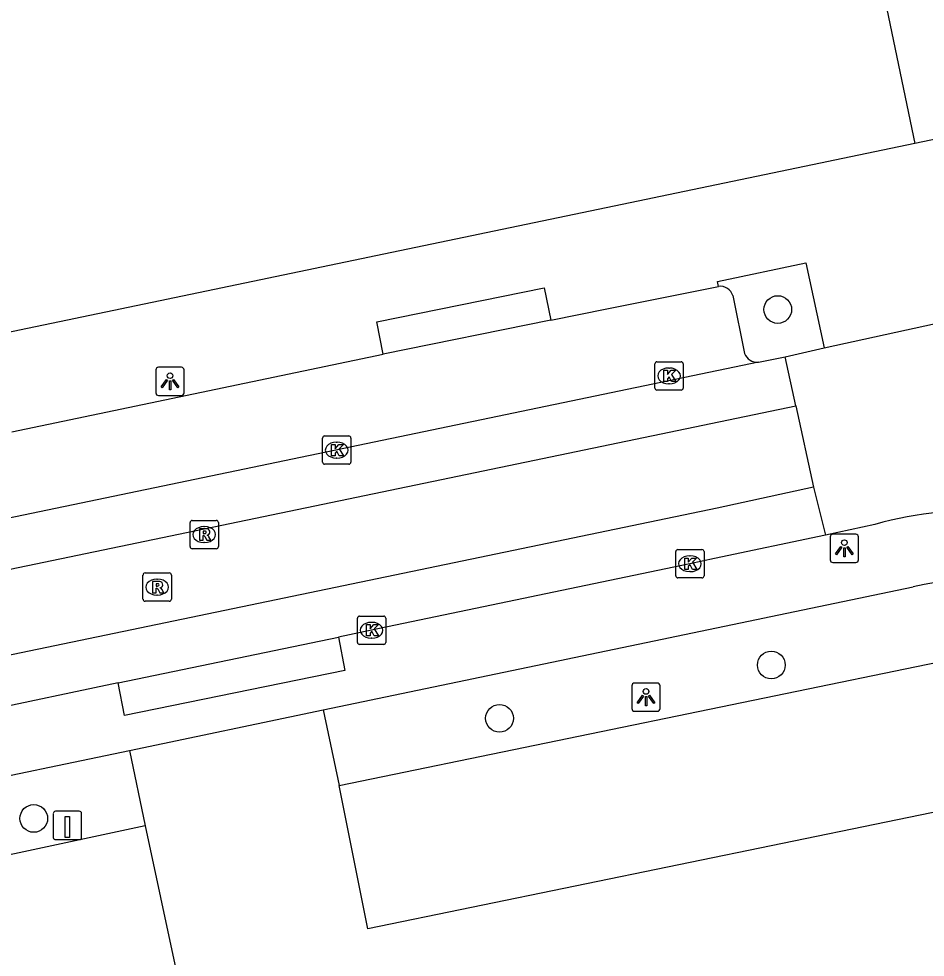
# Model space of a CAD drawing. Extents: x 162990 to 165007, y 383433 to 384336.
# Drawn here: x 164326.35 to 164358.35, y 384106.71 to 384139.82 of the extents above; entities that cross this region are included whole.
import ezdxf

# ---------------------------------------------------------------- set-up
doc = ezdxf.new("R2010")
doc.units = 0
for name, color, linetype in [('IMGEO_Boom', 7, 'Continuous'), ('IMGEO_Kolk', 7, 'Continuous'), ('IMGEO_Laadpaal', 7, 'Continuous'), ('IMGEO_Lichtpunt', 7, 'Continuous'), ('IMGEO_Pand', 7, 'Continuous'), ('IMGEO_Parkeervlak_open', 7, 'Continuous'), ('IMGEO_Rijbaan_lokaal_gesloten', 7, 'Continuous'), ('IMGEO_Rijbaan_lokaal_open', 7, 'Continuous'), ('IMGEO_Rioolput', 7, 'Continuous'), ('IMGEO_Voetpad_open', 7, 'Continuous')]:
    doc.layers.add(name, color=color, linetype=linetype)

msp = doc.modelspace()

# ---------------------------------------------------------------- linework, layer by layer
at = {"layer": 'IMGEO_Boom'}
for centre in [(164353.142, 384129.562), (164352.911, 384117.02), (164343.32, 384115.14), (164326.881, 384111.606)]:
    msp.add_circle(centre, 0.489, dxfattribs=at)
at = {"layer": 'IMGEO_Kolk'}
for p, q in [((164348.803, 384126.793), (164348.803, 384127.645)), ((164348.878, 384127.719), (164349.73, 384127.719)), ((164349.804, 384127.645), (164349.804, 384126.793)), ((164349.291, 384127.499), (164349.316, 384127.499)), ((164349.73, 384126.719), (164348.878, 384126.719)), ((164349.314, 384126.939), (164349.289, 384126.939)), ((164337.072, 384124.176), (164337.072, 384125.028)), ((164337.147, 384125.102), (164337.999, 384125.102)), ((164338.073, 384125.028), (164338.073, 384124.176)), ((164337.56, 384124.882), (164337.585, 384124.882)), ((164337.583, 384124.322), (164337.558, 384124.322)), ((164337.999, 384124.102), (164337.147, 384124.102)), ((164349.539, 384120.169), (164349.539, 384121.021)), ((164349.614, 384121.095), (164350.466, 384121.095)), ((164350.54, 384121.021), (164350.54, 384120.169)), ((164350.027, 384120.875), (164350.052, 384120.875)), ((164350.466, 384120.095), (164349.614, 384120.095)), ((164350.05, 384120.315), (164350.025, 384120.315)), ((164338.305, 384117.82), (164338.305, 384118.672)), ((164338.38, 384118.746), (164339.232, 384118.746)), ((164339.306, 384118.672), (164339.306, 384117.82)), ((164338.793, 384118.526), (164338.818, 384118.526)), ((164339.232, 384117.746), (164338.38, 384117.746)), ((164338.816, 384117.966), (164338.791, 384117.966))]:
    msp.add_line(p, q, dxfattribs=at)
for points in [[(164348.803, 384126.793), (164348.803, 384127.645)], [(164348.878, 384127.719), (164349.73, 384127.719)], [(164349.804, 384127.645), (164349.804, 384126.793)], [(164349.124, 384127.419), (164349.247, 384127.419), (164349.247, 384127.268), (164349.377, 384127.419), (164349.541, 384127.419), (164349.395, 384127.268), (164349.548, 384127.019), (164349.396, 384127.019), (164349.311, 384127.183), (164349.247, 384127.116), (164349.247, 384127.019), (164349.124, 384127.019), (164349.124, 384127.419)], [(164349.73, 384126.719), (164348.878, 384126.719)], [(164337.072, 384124.176), (164337.072, 384125.028)], [(164337.147, 384125.102), (164337.999, 384125.102)], [(164338.073, 384125.028), (164338.073, 384124.176)], [(164337.393, 384124.802), (164337.516, 384124.802), (164337.516, 384124.651), (164337.646, 384124.802), (164337.81, 384124.802), (164337.664, 384124.651), (164337.817, 384124.402), (164337.665, 384124.402), (164337.58, 384124.566), (164337.516, 384124.499), (164337.516, 384124.402), (164337.393, 384124.402), (164337.393, 384124.802)], [(164337.999, 384124.102), (164337.147, 384124.102)], [(164349.539, 384120.169), (164349.539, 384121.021)], [(164349.614, 384121.095), (164350.466, 384121.095)], [(164350.54, 384121.021), (164350.54, 384120.169)], [(164349.86, 384120.795), (164349.983, 384120.795), (164349.983, 384120.644), (164350.113, 384120.795), (164350.277, 384120.795), (164350.131, 384120.644), (164350.284, 384120.395), (164350.132, 384120.395), (164350.047, 384120.559), (164349.983, 384120.492), (164349.983, 384120.395), (164349.86, 384120.395), (164349.86, 384120.795)], [(164350.466, 384120.095), (164349.614, 384120.095)], [(164338.305, 384117.82), (164338.305, 384118.672)], [(164338.38, 384118.746), (164339.232, 384118.746)], [(164339.306, 384118.672), (164339.306, 384117.82)], [(164338.626, 384118.446), (164338.749, 384118.446), (164338.749, 384118.295), (164338.879, 384118.446), (164339.043, 384118.446), (164338.897, 384118.295), (164339.05, 384118.046), (164338.898, 384118.046), (164338.813, 384118.21), (164338.749, 384118.143), (164338.749, 384118.046), (164338.626, 384118.046), (164338.626, 384118.446)], [(164339.232, 384117.746), (164338.38, 384117.746)]]:
    msp.add_lwpolyline(points, dxfattribs=at)
for centre, start, end in [((164348.88, 384127.643), 91.552, 178.448), ((164348.88, 384127.643), 91.552, 178.448), ((164349.728, 384127.643), 1.552, 88.448), ((164349.728, 384127.643), 1.552, 88.448), ((164348.88, 384126.795), 181.552, 268.448), ((164348.88, 384126.795), 181.552, 268.448), ((164349.728, 384126.795), 271.552, 358.448), ((164349.728, 384126.795), 271.552, 358.448), ((164337.149, 384125.026), 91.552, 178.448), ((164337.149, 384125.026), 91.552, 178.448), ((164337.997, 384125.026), 1.552, 88.448), ((164337.997, 384125.026), 1.552, 88.448), ((164337.149, 384124.178), 181.552, 268.448), ((164337.149, 384124.178), 181.552, 268.448), ((164337.997, 384124.178), 271.552, 358.448), ((164337.997, 384124.178), 271.552, 358.448), ((164349.616, 384121.019), 91.552, 178.448), ((164349.616, 384121.019), 91.552, 178.448), ((164350.464, 384121.019), 1.552, 88.448), ((164350.464, 384121.019), 1.552, 88.448), ((164349.616, 384120.171), 181.552, 268.448), ((164349.616, 384120.171), 181.552, 268.448), ((164350.464, 384120.171), 271.552, 358.448), ((164350.464, 384120.171), 271.552, 358.448), ((164338.382, 384118.67), 91.552, 178.448), ((164338.382, 384118.67), 91.552, 178.448), ((164339.23, 384118.67), 1.552, 88.448), ((164339.23, 384118.67), 1.552, 88.448), ((164338.382, 384117.822), 181.552, 268.448), ((164338.382, 384117.822), 181.552, 268.448), ((164339.23, 384117.822), 271.552, 358.448), ((164339.23, 384117.822), 271.552, 358.448)]:
    msp.add_arc(centre, 0.0765, start, end, dxfattribs=at)
for centre, major_axis, ratio, start_param, end_param in [((164349.29, 384127.219), (-0.387, 0.002), 0.722429, 4.712389, 7.853982), ((164349.315, 384127.219), (-0.39, 0.002), 0.717154, 1.570796, 4.712389), ((164337.559, 384124.602), (-0.387, 0.002), 0.722429, 4.712389, 7.853982), ((164337.584, 384124.602), (-0.39, 0.002), 0.717154, 1.570796, 4.712389), ((164350.026, 384120.595), (-0.387, 0.002), 0.722429, 4.712389, 7.853982), ((164350.051, 384120.595), (-0.39, 0.002), 0.717154, 1.570796, 4.712389), ((164338.792, 384118.246), (-0.387, 0.002), 0.722429, 4.712389, 7.853982), ((164338.817, 384118.246), (-0.39, 0.002), 0.717154, 1.570796, 4.712389)]:
    msp.add_ellipse(centre, major_axis=major_axis, ratio=ratio, start_param=start_param, end_param=end_param, dxfattribs=at)
at = {"layer": 'IMGEO_Laadpaal'}
for p, q in [((164327.569, 384111.775), (164327.569, 384110.934)), ((164327.569, 384111.775), (164327.569, 384110.934)), ((164328.485, 384111.859), (164327.644, 384111.859)), ((164328.485, 384111.859), (164327.644, 384111.859)), ((164328.569, 384110.943), (164328.569, 384111.784)), ((164328.569, 384110.943), (164328.569, 384111.784)), ((164327.653, 384110.859), (164328.494, 384110.859)), ((164327.653, 384110.859), (164328.494, 384110.859))]:
    msp.add_line(p, q, dxfattribs=at)
msp.add_lwpolyline([(164327.984, 384111.672), (164328.144, 384111.672), (164328.144, 384110.939), (164327.984, 384110.939), (164327.984, 384111.672)], dxfattribs=at)
for centre, start, end in [((164327.647, 384111.781), 92.4484, 184.2845), ((164327.647, 384111.781), 92.4484, 184.2845), ((164328.491, 384111.781), 2.4484, 94.2845), ((164328.491, 384111.781), 2.4484, 94.2845), ((164327.647, 384110.937), 182.4484, 274.2845), ((164327.647, 384110.937), 182.4484, 274.2845), ((164328.491, 384110.937), 272.4484, 4.2845), ((164328.491, 384110.937), 272.4484, 4.2845)]:
    msp.add_arc(centre, 0.0779, start, end, dxfattribs=at)
at = {"layer": 'IMGEO_Lichtpunt'}
for p, q in [((164331.191, 384127.43), (164331.191, 384126.623)), ((164331.191, 384127.43), (164331.191, 384126.623)), ((164332.093, 384127.525), (164331.285, 384127.525)), ((164332.093, 384127.525), (164331.285, 384127.525)), ((164332.187, 384126.623), (164332.187, 384127.43)), ((164332.187, 384126.623), (164332.187, 384127.43)), ((164331.285, 384126.529), (164332.093, 384126.529)), ((164331.285, 384126.529), (164332.093, 384126.529)), ((164354.993, 384121.539), (164354.993, 384120.732)), ((164354.993, 384121.539), (164354.993, 384120.732)), ((164355.895, 384121.634), (164355.087, 384121.634)), ((164355.895, 384121.634), (164355.087, 384121.634)), ((164355.989, 384120.732), (164355.989, 384121.539)), ((164355.989, 384120.732), (164355.989, 384121.539)), ((164355.087, 384120.638), (164355.895, 384120.638)), ((164355.087, 384120.638), (164355.895, 384120.638)), ((164348.894, 384116.384), (164348.086, 384116.384)), ((164348.894, 384116.384), (164348.086, 384116.384)), ((164347.992, 384116.289), (164347.992, 384115.482)), ((164347.992, 384116.289), (164347.992, 384115.482)), ((164348.988, 384115.482), (164348.988, 384116.289)), ((164348.988, 384115.482), (164348.988, 384116.289)), ((164348.086, 384115.388), (164348.894, 384115.388)), ((164348.086, 384115.388), (164348.894, 384115.388))]:
    msp.add_line(p, q, dxfattribs=at)
for points in [[(164331.565, 384127.094), (164331.604, 384127.066), (164331.416, 384126.804), (164331.378, 384126.831), (164331.565, 384127.094)], [(164331.667, 384127.046), (164331.714, 384127.046), (164331.714, 384126.724), (164331.667, 384126.724), (164331.667, 384127.046)], [(164331.777, 384127.066), (164331.815, 384127.093), (164332.002, 384126.831), (164331.963, 384126.803), (164331.777, 384127.066)], [(164355.367, 384121.203), (164355.406, 384121.175), (164355.218, 384120.913), (164355.18, 384120.94), (164355.367, 384121.203)], [(164355.469, 384121.155), (164355.516, 384121.155), (164355.516, 384120.833), (164355.469, 384120.833), (164355.469, 384121.155)], [(164355.579, 384121.175), (164355.617, 384121.202), (164355.804, 384120.94), (164355.765, 384120.912), (164355.579, 384121.175)], [(164348.366, 384115.953), (164348.405, 384115.925), (164348.217, 384115.663), (164348.179, 384115.69), (164348.366, 384115.953)], [(164348.468, 384115.905), (164348.515, 384115.905), (164348.515, 384115.583), (164348.468, 384115.583), (164348.468, 384115.905)], [(164348.578, 384115.925), (164348.616, 384115.952), (164348.803, 384115.69), (164348.764, 384115.662), (164348.578, 384115.925)]]:
    msp.add_lwpolyline(points, dxfattribs=at)
for centre in [(164331.69, 384127.228), (164355.492, 384121.337), (164348.491, 384116.087)]:
    msp.add_circle(centre, 0.0994, dxfattribs=at)
for centre, start, end in [((164331.285, 384127.43), 90, 180), ((164331.285, 384127.43), 90, 180), ((164332.093, 384127.43), 0, 90), ((164332.093, 384127.43), 0, 90), ((164331.285, 384126.623), 180, 270), ((164331.285, 384126.623), 180, 270), ((164332.093, 384126.623), 270, 0), ((164332.093, 384126.623), 270, 360), ((164355.087, 384121.539), 90, 180), ((164355.087, 384121.539), 90, 180), ((164355.895, 384121.539), 0, 90), ((164355.895, 384121.539), 0, 90), ((164355.087, 384120.732), 180, 270), ((164355.087, 384120.732), 180, 270), ((164355.895, 384120.732), 270, 0), ((164355.895, 384120.732), 270, 360), ((164348.086, 384116.289), 90, 180), ((164348.086, 384116.289), 90, 180), ((164348.894, 384116.289), 0, 90), ((164348.894, 384116.289), 0, 90), ((164348.086, 384115.482), 180, 270), ((164348.086, 384115.482), 180, 270), ((164348.894, 384115.482), 270, 0), ((164348.894, 384115.482), 270, 360)]:
    msp.add_arc(centre, 0.0946, start, end, dxfattribs=at)
at = {"layer": 'IMGEO_Pand'}
for points in [[(164314.663, 384170.574), (164349.272, 384177.712), (164354.784, 384150.783), (164357.983, 384135.415)], [(164357.983, 384135.415), (164339.521, 384131.57), (164311.652, 384125.77)]]:
    msp.add_lwpolyline(points, dxfattribs=at)
at = {"layer": 'IMGEO_Parkeervlak_open'}
for points in [[(164351.555, 384130.052), (164351.972, 384128.014)], [(164337.661, 384112.77), (164359.575, 384117.29), (164360.626, 384112.223)], [(164330.813, 384111.351), (164312.238, 384107.369)]]:
    msp.add_lwpolyline(points, dxfattribs=at)
for centre, radius, start, end in [((164351.112, 384129.918), 0.463, 16.8361, 97.6362), ((164352.415, 384128.177), 0.472, 200.2357, 274.9906)]:
    msp.add_arc(centre, radius, start, end, dxfattribs=at)
at = {"layer": 'IMGEO_Rijbaan_lokaal_gesloten'}
for points in [[(164352.456, 384127.707), (164312.095, 384119.313)], [(164352.456, 384127.707), (164353.404, 384127.896)], [(164311.716, 384117.424), (164353.774, 384126.16)], [(164354.404, 384123.295), (164351.001, 384122.559), (164312.331, 384114.52)], [(164354.83, 384121.606), (164350.907, 384120.778), (164350.04, 384120.595), (164338.806, 384118.246), (164337.641, 384118.007)], [(164329.856, 384116.395), (164337.641, 384118.007)], [(164329.856, 384116.395), (164325.06, 384115.375), (164312.835, 384112.85), (164312.721, 384112.808)], [(164330.255, 384114.008), (164337.101, 384115.436)], [(164337.101, 384115.436), (164337.661, 384112.77)], [(164330.255, 384114.008), (164330.813, 384111.351)], [(164360.626, 384112.223), (164338.677, 384107.717), (164337.661, 384112.77)], [(164330.813, 384111.351), (164331.891, 384106.289), (164313.054, 384102.278)]]:
    msp.add_lwpolyline(points, dxfattribs=at)
at = {"layer": 'IMGEO_Rijbaan_lokaal_open'}
for points in [[(164354.774, 384128.205), (164358.71, 384129.065)], [(164353.404, 384127.896), (164354.774, 384128.205)], [(164353.774, 384126.16), (164353.404, 384127.896)], [(164353.774, 384126.16), (164354.404, 384123.295)], [(164354.404, 384123.295), (164354.83, 384121.606)], [(164356.573, 384121.979), (164354.83, 384121.606)]]:
    msp.add_lwpolyline(points, dxfattribs=at)
msp.add_arc((164359.858, 384110.763), 11.687, 15.4721, 106.3238, dxfattribs=at)
at = {"layer": 'IMGEO_Rioolput'}
for p, q in [((164332.397, 384121.196), (164332.397, 384122.048)), ((164332.472, 384122.122), (164333.324, 384122.122)), ((164333.398, 384122.048), (164333.398, 384121.196)), ((164332.885, 384121.902), (164332.91, 384121.902)), ((164332.908, 384121.342), (164332.883, 384121.342)), ((164333.324, 384121.122), (164332.472, 384121.122)), ((164330.736, 384119.343), (164330.736, 384120.195)), ((164330.811, 384120.269), (164331.663, 384120.269)), ((164331.224, 384120.049), (164331.249, 384120.049)), ((164331.737, 384120.195), (164331.737, 384119.343)), ((164331.247, 384119.489), (164331.222, 384119.489)), ((164331.663, 384119.269), (164330.811, 384119.269))]:
    msp.add_line(p, q, dxfattribs=at)
for points in [[(164332.397, 384121.196), (164332.397, 384122.048)], [(164332.472, 384122.122), (164333.324, 384122.122)], [(164333.398, 384122.048), (164333.398, 384121.196)], [(164332.986, 384121.82), (164332.734, 384121.822), (164332.734, 384121.422)], [(164332.912, 384121.741), (164332.858, 384121.741), (164332.858, 384121.66)], [(164332.858, 384121.66), (164332.91, 384121.66)], [(164332.734, 384121.422), (164332.858, 384121.422), (164332.858, 384121.584), (164332.869, 384121.584)], [(164332.916, 384121.555), (164332.987, 384121.422), (164333.127, 384121.422), (164333.062, 384121.548)], [(164333.324, 384121.122), (164332.472, 384121.122)], [(164330.736, 384119.343), (164330.736, 384120.195)], [(164330.811, 384120.269), (164331.663, 384120.269)], [(164331.737, 384120.195), (164331.737, 384119.343)], [(164331.325, 384119.967), (164331.073, 384119.969), (164331.073, 384119.569)], [(164331.073, 384119.569), (164331.197, 384119.569), (164331.197, 384119.731), (164331.208, 384119.731)], [(164331.251, 384119.888), (164331.197, 384119.888), (164331.197, 384119.807)], [(164331.197, 384119.807), (164331.249, 384119.807)], [(164331.255, 384119.702), (164331.326, 384119.569), (164331.466, 384119.569), (164331.401, 384119.695)], [(164331.663, 384119.269), (164330.811, 384119.269)]]:
    msp.add_lwpolyline(points, dxfattribs=at)
for centre, radius, start, end in [((164332.474, 384122.046), 0.0765, 91.552, 178.448), ((164332.474, 384122.046), 0.0765, 91.552, 178.448), ((164333.322, 384122.046), 0.0765, 1.552, 88.448), ((164333.322, 384122.046), 0.0765, 1.552, 88.448), ((164332.894, 384121.849), 0.19, 274.7715, 282.9687), ((164332.918, 384121.645), 0.0964, 77.0061, 93.1865), ((164332.932, 384121.702), 0.0378, 276.6634, 79.6772), ((164332.985, 384121.71), 0.109, 350.3612, 89.416), ((164332.983, 384121.71), 0.112, 277.5842, 350.9817), ((164332.868, 384121.531), 0.0533, 26.0293, 88.6989), ((164332.967, 384121.495), 0.108, 29.5134, 73.7905), ((164332.474, 384121.198), 0.0765, 181.552, 268.448), ((164332.474, 384121.198), 0.0765, 181.552, 268.448), ((164333.322, 384121.198), 0.0765, 271.552, 358.448), ((164333.322, 384121.198), 0.0765, 271.552, 358.448), ((164330.813, 384120.193), 0.0765, 91.552, 178.448), ((164330.813, 384120.193), 0.0765, 91.552, 178.448), ((164331.661, 384120.193), 0.0765, 1.552, 88.448), ((164331.661, 384120.193), 0.0765, 1.552, 88.448), ((164331.207, 384119.678), 0.0533, 26.0293, 88.6989), ((164331.233, 384119.996), 0.19, 274.7715, 282.9687), ((164331.257, 384119.792), 0.0964, 77.0061, 93.1865), ((164331.271, 384119.849), 0.0378, 276.6634, 79.6772), ((164331.324, 384119.857), 0.109, 350.3612, 89.416), ((164331.322, 384119.857), 0.112, 277.5842, 350.9817), ((164331.306, 384119.642), 0.108, 29.5134, 73.7905), ((164330.813, 384119.345), 0.0765, 181.552, 268.448), ((164330.813, 384119.345), 0.0765, 181.552, 268.448), ((164331.661, 384119.345), 0.0765, 271.552, 358.448), ((164331.661, 384119.345), 0.0765, 271.552, 358.448)]:
    msp.add_arc(centre, radius, start, end, dxfattribs=at)
for centre, major_axis, ratio, start_param, end_param in [((164332.884, 384121.622), (-0.387, 0.002), 0.722429, 4.712389, 7.853982), ((164332.909, 384121.622), (-0.39, 0.002), 0.717154, 1.570796, 4.712389), ((164331.223, 384119.769), (-0.387, 0.002), 0.722429, 4.712389, 7.853982), ((164331.248, 384119.769), (-0.39, 0.002), 0.717154, 1.570796, 4.712389)]:
    msp.add_ellipse(centre, major_axis=major_axis, ratio=ratio, start_param=start_param, end_param=end_param, dxfattribs=at)
at = {"layer": 'IMGEO_Voetpad_open'}
for points in [[(164362.896, 384136.438), (164357.983, 384135.415)], [(164351.05, 384130.377), (164351.014, 384130.546), (164354.13, 384131.213), (164354.774, 384128.205)], [(164339.216, 384127.992), (164338.993, 384129.129), (164344.894, 384130.325), (164345.127, 384129.186)], [(164345.127, 384129.186), (164347.105, 384129.586), (164347.407, 384129.647), (164351.05, 384130.377)], [(164345.127, 384129.186), (164339.216, 384127.992)], [(164326.106, 384125.245), (164339.216, 384127.992)], [(164337.101, 384115.436), (164357.917, 384119.779)], [(164337.641, 384118.007), (164337.866, 384116.825), (164330.084, 384115.243), (164329.856, 384116.395)], [(164310.936, 384109.978), (164330.255, 384114.008)]]:
    msp.add_lwpolyline(points, dxfattribs=at)
msp.add_arc((164360, 384111.054), 8.97, 62.5732, 103.4288, dxfattribs=at)

doc.saveas('drawing.dxf')
